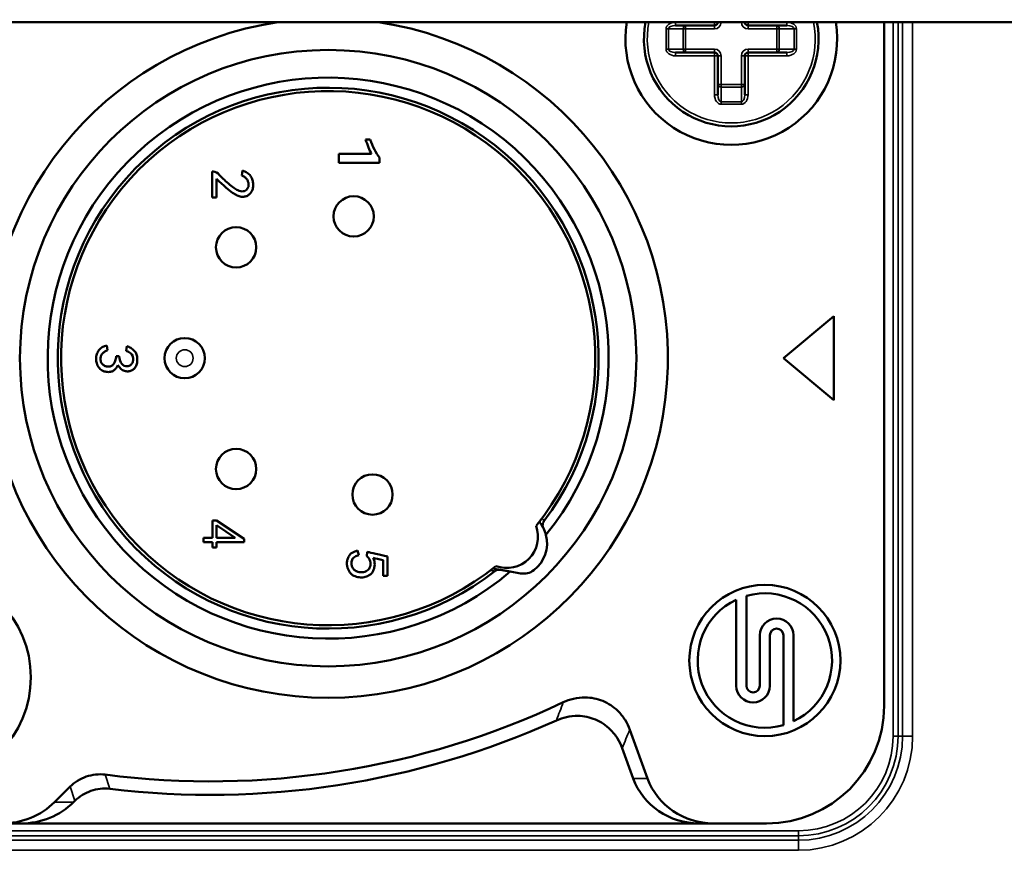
# Model space of a CAD drawing. Header units: millimetres. Extents: x 50 to 3176, y 50 to 2109.
# Tile 662 of 817: x 2378 to 2407, y 1012 to 1036. Entities that reach past the tile are written whole.
import ezdxf

# ---------------------------------------------------------------- set-up
doc = ezdxf.new("R2010")
doc.units = ezdxf.units.MM
doc.header["$LTSCALE"] = 10
for name, color, linetype, lineweight in [('Dimension (ISO)', 7, 'Continuous', 25), ('Visible (ISO)', 7, 'Continuous', 50), ('Visible Narrow (ISO)', 7, 'Continuous', 35)]:
    doc.layers.add(name, color=color, linetype=linetype, lineweight=lineweight)
doc.styles.add('Note Text (ANSI)', font='tahoma.ttf')
doc.dimstyles.new('Default (ISO)', dxfattribs={"dimscale": 10, "dimtxt": 1, "dimasz": 2.5, "dimexe": 3.175, "dimexo": 0, "dimgap": 0.762, "dimtad": 1, "dimrnd": 1e-08, "dimzin": 0, "dimdsep": 46, "dimtxsty": 'Note Text (ANSI)', "dimcen": 0.09, "dimdle": 10, "dimclrd": 1, "dimclre": 1, "dimclrt": 1, "dimazin": 0, "dimtfac": 3.5052, "dimtmove": 0, "dimatfit": 3, "dimfxl": 1, "dimtolj": 1, "dimtzin": 0, "dimlwd": -1, "dimlwe": -1, "dimarcsym": 0})

# ---------------------------------------------------------------- blocks, each defined once
blk = doc.blocks.new('*D13')
at = {"layer": 'Defpoints', "color": 0, "transparency": 16777216}
for p in [(2370.247, 1067.721), (2363.375, 1056.686)]:
    blk.add_point(p, dxfattribs=at)
at = {"layer": 'Dimension (ISO)', "color": 1, "transparency": 16777216}
for p, q in [((2383.462, 1088.942), (2521.218, 1310.149)), ((2363.375, 1056.686), (2370.247, 1067.721)), ((2350.159, 1035.464), (2336.944, 1014.243))]:
    blk.add_line(p, q, dxfattribs=at)
for points in [[(2379.925, 1091.145), (2386.999, 1086.74), (2370.247, 1067.721)], [(2346.622, 1037.667), (2353.696, 1033.262), (2363.375, 1056.686)]]:
    blk.add_solid(points, dxfattribs=at)
at = {"layer": 'Dimension (ISO)', "color": 1, "transparency": 16777216, "insert": (2422.55, 1190.872), "char_height": 10, "attachment_point": 1, "rotation": 58.0875, "style": 'Note Text (ANSI)'}
blk.add_mtext('\\A1;∅13.00 mm [∅0.512 in]', dxfattribs=at)

msp = doc.modelspace()

# ---------------------------------------------------------------- linework, layer by layer
at = {"layer": 'Visible (ISO)'}
for p, q in [((2551.3108, 1036.2033), (2182.3108, 1036.2033)), ((2403.3608, 1015.8533), (2403.3608, 1036.2033)), ((2398.3108, 1036.1033), (2397.1522, 1036.1033)), ((2400.4693, 1036.1033), (2399.3108, 1036.1033)), ((2397.1522, 1035.3033), (2398.3108, 1035.3033)), ((2399.3108, 1035.3033), (2400.4693, 1035.3033)), ((2398.4108, 1035.2033), (2398.4108, 1034.0447)), ((2399.2108, 1034.0447), (2399.2108, 1035.2033)), ((2388.0581, 1032.7168), (2387.9245, 1032.7168)), ((2387.1315, 1032.2807), (2387.1315, 1032.0168)), ((2388.1002, 1032.2807), (2387.1315, 1032.2807)), ((2388.3387, 1032.0168), (2388.3387, 1032.1754)), ((2383.361, 1031.7597), (2383.361, 1030.9901)), ((2383.3889, 1031.7597), (2383.361, 1031.7597)), ((2384.2382, 1031.6454), (2384.2592, 1031.7901)), ((2387.1315, 1032.0168), (2388.3387, 1032.0168)), ((2383.4873, 1030.9901), (2383.4873, 1031.5386)), ((2383.361, 1030.9901), (2383.4873, 1030.9901)), ((2401.8608, 1027.4533), (2400.3608, 1026.2033)), ((2401.8608, 1027.4533), (2401.8608, 1024.9533)), ((2380.2207, 1026.5762), (2380.2418, 1026.4391)), ((2380.7962, 1026.4237), (2380.8173, 1026.5609)), ((2380.5929, 1026.2637), (2380.5014, 1026.2637)), ((2400.3608, 1026.2033), (2401.8608, 1024.9533)), ((2383.3663, 1021.3688), (2383.3663, 1020.8553)), ((2383.4854, 1021.3688), (2383.3663, 1021.3688)), ((2383.4854, 1021.3688), (2384.3067, 1020.8288)), ((2383.4854, 1020.8553), (2383.4854, 1021.2288)), ((2384.0399, 1020.8553), (2383.4854, 1021.2288)), ((2383.0995, 1020.8553), (2383.0995, 1020.7288)), ((2383.3663, 1020.8553), (2383.0995, 1020.8553)), ((2383.0995, 1020.7288), (2383.3663, 1020.7288)), ((2383.3663, 1020.7288), (2383.3663, 1020.5688)), ((2384.0399, 1020.8553), (2383.4854, 1020.8553)), ((2383.4854, 1020.7288), (2384.3067, 1020.7288)), ((2383.4854, 1020.5688), (2383.4854, 1020.7288)), ((2384.3067, 1020.7288), (2384.3067, 1020.8288)), ((2383.3663, 1020.5688), (2383.4854, 1020.5688)), ((2387.687, 1020.474), (2387.7222, 1020.3429)), ((2387.9608, 1020.3136), (2387.9746, 1020.4375)), ((2388.5784, 1019.7235), (2388.5784, 1020.2992)), ((2388.452, 1020.1899), (2388.452, 1019.7235)), ((2388.452, 1019.7235), (2388.5784, 1019.7235)), ((2391.9314, 1019.9044), (2391.9314, 1019.9044)), ((2392.231, 1019.8516), (2392.5413, 1019.7969)), ((2398.9608, 1016.4533), (2398.9608, 1019.0137)), ((2399.2608, 1019.1262), (2399.2608, 1016.4533)), ((2399.6608, 1016.4533), (2399.6608, 1017.9533)), ((2399.9608, 1017.9533), (2399.9608, 1016.4533)), ((2400.3608, 1015.2804), (2400.3608, 1017.9533)), ((2400.6608, 1017.9533), (2400.6608, 1015.3929)), ((2396.3184, 1013.6925), (2395.7902, 1015.1438)), ((2395.5619, 1014.5957), (2395.8907, 1013.6925)), ((2379.1269, 1013.4484), (2378.6658, 1012.9873)), ((2379.2342, 1012.9873), (2379.2721, 1013.0252)), ((2377.1036, 1012.3533), (2377.672, 1012.3533)), ((2397.8536, 1012.3533), (2377.672, 1012.3533)), ((2397.8536, 1012.3533), (2398.2813, 1012.3533)), ((2398.2813, 1012.3533), (2399.8608, 1012.3533))]:
    msp.add_line(p, q, dxfattribs=at)
for centre, radius in [((2386.8108, 1026.2033), 9.1741), ((2387.5708, 1030.4233), 0.6), ((2384.0708, 1029.5033), 0.6), ((2382.5408, 1026.2033), 0.6), ((2384.0708, 1022.9033), 0.6), ((2388.1308, 1022.1433), 0.6), ((2374.8108, 1016.7033), 3.15), ((2399.8108, 1017.2033), 2.25)]:
    msp.add_circle(centre, radius, dxfattribs=at)
for centre, radius, start, end in [((2386.8108, 1026.2033), 10.1116, 98.52038, 81.47962), ((2398.8108, 1035.7033), 3.15, 170.8668, 9.1332), ((2398.8108, 1035.7033), 2.6, 168.91251, 11.08749), ((2398.3108, 1036.2033), 0.1, 270, 0), ((2399.3108, 1036.2033), 0.1, 180, 270), ((2398.3108, 1035.2033), 0.1, 0, 90), ((2399.3108, 1035.2033), 0.1, 90, 180), ((2386.8108, 1026.2033), 8.35, 320.93486, 310.47595), ((2386.8108, 1026.2033), 8.05, 322.95556, 308.05951), ((2386.8108, 1026.2033), 7.95, 321.1031, 308.8969), ((2392.1297, 1020.8843), 0.9279, 249.36825, 20.63175), ((2392.3257, 1020.6883), 1.0007, 307.15832, 14.62976), ((2392.6281, 1020.2893), 0.5, 260, 307.15832), ((2399.8108, 1017.2033), 2, 295.15066, 105.96201), ((2399.8108, 1017.2033), 2, 115.15066, 285.96201), ((2400.1608, 1017.9533), 0.5, 0, 180), ((2400.1608, 1017.9533), 0.2, 0, 180), ((2399.4608, 1016.4533), 0.5, 180, 0), ((2399.4608, 1016.4533), 0.2, 180, 0), ((2383.3108, 1038.2033), 24.5981, 262.67575, 295.26718), ((2399.8608, 1015.8533), 3.5, 270, 0), ((2383.3108, 1038.2033), 25, 263.10782, 294.31322)]:
    msp.add_arc(centre, radius, start, end, dxfattribs=at)
for centre, major_axis, ratio, start_param, end_param in [((2395.904, 1147.2567), (-7.4636, -115.2897), 0.0438901, 6.1718786, 6.2121839), ((2392.765, 1045.2313), (-3.9774, -13.387), 0.2287967, 5.9820285, 6.118275), ((2380.4555, 1036.0231), (3.7625, -4.8301), 0.077923, 5.9217022, 6.1327653), ((2347.272, 1015.3356), (-33.7218, -10.9216), 0.0704961, 3.1426603, 3.2294458), ((2393.2833, 1021.416), (-0.1596, -0.1238), 0.9946828, 6.0239331, 6.2731277), ((2399.2396, 1012.8999), (11.7998, -7.4265), 0.134839, 3.004652, 3.1333856), ((2405.5514, 1012.5963), (-18.0291, 7.6088), 0.0907193, 6.1676008, 6.3047069), ((2380.4999, 1015.6558), (-7.5282, -4.5844), 0.1669158, 3.0866562, 3.2080174), ((2203.8871, 1053.0763), (194.7227, -34.3489), 0.0000189, 6.0162111, 6.0205307), ((2397.8536, 1014.3533), (2.0797, 0), 0.9616683, 3.4782841, 4.712389), ((2398.2813, 1014.3533), (2.0797, 0), 0.9616683, 3.4782841, 4.712389), ((2377.1036, 1014.3533), (2.1388, 0), 0.9351131, 4.712389, 5.5313059), ((2377.672, 1014.3533), (2.1388, 0), 0.9351131, 4.712389, 5.531306)]:
    msp.add_ellipse(centre, major_axis=major_axis, ratio=ratio, start_param=start_param, end_param=end_param, dxfattribs=at)
for points in [[(2383.3889, 1031.7597), (2383.4593, 1031.7547), (2383.5222, 1031.719), (2383.5784, 1031.6529)], [(2384.2592, 1031.7901), (2384.313, 1031.7699), (2384.4064, 1031.7236), (2384.5009, 1031.6369), (2384.5567, 1031.5329), (2384.5728, 1031.4524), (2384.5751, 1031.4094)], [(2383.9611, 1031.1272), (2383.8603, 1031.1984), (2383.7025, 1031.3358), (2383.4873, 1031.5386)], [(2383.5784, 1031.6529), (2383.6347, 1031.5869), (2383.7222, 1031.5033), (2383.8417, 1031.4015)], [(2379.9858, 1026.4391), (2380.0394, 1026.5102), (2380.1177, 1026.5559), (2380.2207, 1026.5762)], [(2380.7472, 1025.822), (2380.6721, 1025.8423), (2380.6067, 1025.9005), (2380.5507, 1025.997)], [(2393.1225, 1021.2938), (2393.1575, 1021.2477), (2393.1895, 1021.1974), (2393.2174, 1021.1424)], [(2393.294, 1020.9411), (2393.2754, 1021.0114), (2393.2496, 1021.0792), (2393.2174, 1021.1424)], [(2387.9746, 1020.4375), (2388.0029, 1020.4279), (2388.2039, 1020.3815), (2388.5784, 1020.2992)], [(2388.452, 1020.1899), (2388.3257, 1020.2142), (2388.225, 1020.2384), (2388.1503, 1020.2627)]]:
    msp.add_open_spline(points, degree=3, dxfattribs=at)
for points, knots in [([(2384.4033, 1031.2415), (2384.4185, 1031.2619), (2384.4401, 1031.3055), (2384.4458, 1031.3822), (2384.4277, 1031.4613), (2384.3895, 1031.5367), (2384.3283, 1031.6019), (2384.2709, 1031.6327), (2384.2382, 1031.6454)], [0, 0, 0, 0, 0.1668428, 0.3336856, 0.5005283, 0.6673711, 0.8336856, 1, 1, 1, 1]), ([(2384.5751, 1031.4094), (2384.5776, 1031.3838), (2384.5792, 1031.3352), (2384.5737, 1031.2714), (2384.5567, 1031.2111), (2384.5252, 1031.1458), (2384.4855, 1031.0952), (2384.4437, 1031.0617), (2384.4075, 1031.0389), (2384.3667, 1031.021), (2384.3222, 1031.0101), (2384.2737, 1031.0059), (2384.2215, 1031.0078), (2384.1647, 1031.019), (2384.0817, 1031.0505), (2384.0115, 1031.0917), (2383.9611, 1031.1272)], [0, 0, 0, 0, 0.0996153, 0.1992306, 0.2998395, 0.4004484, 0.5007205, 0.5508565, 0.6009926, 0.6508814, 0.7007702, 0.7506591, 0.8005479, 0.8504109, 0.900274, 1, 1, 1, 1]), ([(2384.1191, 1031.2036), (2384.1847, 1031.1732), (2384.2956, 1031.1514), (2384.3727, 1031.2011), (2384.4033, 1031.2415)], [0, 0, 0, 0, 0.5020122, 1, 1, 1, 1]), ([(2380.8173, 1026.5609), (2380.8594, 1026.5457), (2380.9364, 1026.5092), (2381.0326, 1026.4388), (2381.1008, 1026.3459), (2381.1216, 1026.2637), (2381.1262, 1026.218)], [0, 0, 0, 0, 0.2496141, 0.4992282, 0.7496141, 1, 1, 1, 1]), ([(2380.2033, 1025.7952), (2380.1575, 1025.8014), (2380.0956, 1025.823), (2380.0266, 1025.8751), (2379.9807, 1025.9272), (2379.9434, 1025.987), (2379.9179, 1026.0497), (2379.9032, 1026.1162), (2379.8998, 1026.1876), (2379.9067, 1026.2586), (2379.9282, 1026.3453), (2379.9588, 1026.4036), (2379.9858, 1026.4391)], [0, 0, 0, 0, 0.1665396, 0.2498094, 0.3330792, 0.4166019, 0.5001247, 0.5836474, 0.6671701, 0.7503776, 0.833585, 1, 1, 1, 1]), ([(2380.2418, 1026.4391), (2380.2113, 1026.4289), (2380.156, 1026.4022), (2380.0989, 1026.3527), (2380.0638, 1026.304), (2380.0459, 1026.2633), (2380.0357, 1026.2186), (2380.0334, 1026.1683), (2380.0394, 1026.1185), (2380.0593, 1026.0607), (2380.0874, 1026.025), (2380.1121, 1026.0048)], [0, 0, 0, 0, 0.166271, 0.3325421, 0.4159743, 0.4994066, 0.5828388, 0.666271, 0.7497033, 0.8331355, 1, 1, 1, 1]), ([(2380.1121, 1026.0048), (2380.1368, 1025.9846), (2380.1763, 1025.9627), (2380.2337, 1025.9504), (2380.2805, 1025.9498), (2380.3261, 1025.9577), (2380.3786, 1025.9791), (2380.431, 1026.0252), (2380.475, 1026.1182), (2380.4945, 1026.2104), (2380.5014, 1026.2637)], [0, 0, 0, 0, 0.1661666, 0.2492499, 0.3323332, 0.4154547, 0.4985763, 0.6648193, 0.8324097, 1, 1, 1, 1]), ([(2380.5929, 1026.2637), (2380.6021, 1026.157), (2380.6549, 1026.0036), (2380.7669, 1025.9616), (2380.835, 1025.9666)], [0, 0, 0, 0, 0.5010498, 1, 1, 1, 1]), ([(2381.1262, 1026.218), (2381.1308, 1026.1723), (2381.1303, 1026.0869), (2381.0992, 1025.9741), (2381.0504, 1025.8998), (2380.9996, 1025.8569), (2380.9397, 1025.8237), (2380.8563, 1025.8035), (2380.7847, 1025.8118), (2380.7472, 1025.822)], [0, 0, 0, 0, 0.1666667, 0.3333333, 0.5, 0.5833333, 0.6666667, 0.8333333, 1, 1, 1, 1]), ([(2380.835, 1025.9666), (2380.8689, 1025.9691), (2380.9128, 1025.9835), (2380.9571, 1026.0232), (2380.9839, 1026.0646), (2381.0021, 1026.1119), (2381.0122, 1026.1754), (2381.0046, 1026.2255), (2380.993, 1026.2598)], [0, 0, 0, 0, 0.2496835, 0.3745253, 0.4993671, 0.6245253, 0.7496835, 1, 1, 1, 1]), ([(2380.5507, 1025.997), (2380.5366, 1025.9614), (2380.5013, 1025.8989), (2380.4281, 1025.828), (2380.3314, 1025.7887), (2380.2488, 1025.7889), (2380.2033, 1025.7952)], [0, 0, 0, 0, 0.2491281, 0.4982562, 0.7491281, 1, 1, 1, 1]), ([(2393.236, 1021.3537), (2393.2213, 1021.3342), (2393.21, 1021.3113), (2393.1967, 1021.265), (2393.1948, 1021.2417), (2393.1977, 1021.1933), (2393.2053, 1021.1662), (2393.2174, 1021.1424)], [0.110596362, 0.110596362, 0.110596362, 0.110596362, 0.11791695, 0.11791695, 0.125237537, 0.125237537, 0.135346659, 0.135346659, 0.135346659, 0.135346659]), ([(2388.1503, 1020.2627), (2388.1666, 1020.2263), (2388.1906, 1020.1559), (2388.1993, 1020.058), (2388.1884, 1019.9807), (2388.1716, 1019.9207), (2388.1484, 1019.8611), (2388.1107, 1019.7966), (2388.0497, 1019.7464), (2387.9811, 1019.7132), (2387.9156, 1019.6888), (2387.8468, 1019.6763), (2387.7715, 1019.6745), (2387.6935, 1019.6842), (2387.6121, 1019.707), (2387.5367, 1019.7431), (2387.4779, 1019.7945), (2387.4312, 1019.8592), (2387.3934, 1019.9362), (2387.3742, 1020.0116), (2387.3694, 1020.078), (2387.3701, 1020.1314), (2387.3771, 1020.1858), (2387.3977, 1020.2557), (2387.4249, 1020.3064), (2387.4484, 1020.3392)], [0, 0, 0, 0, 0.0502517, 0.1005033, 0.150755, 0.1758809, 0.2010067, 0.250908, 0.3008094, 0.3504401, 0.4000707, 0.4496046, 0.4991385, 0.5489892, 0.5988399, 0.648961, 0.699082, 0.7494142, 0.7997464, 0.8498098, 0.8748415, 0.8998732, 0.9249049, 0.9499366, 1, 1, 1, 1]), ([(2387.5116, 1020.1681), (2387.5047, 1020.1268), (2387.5025, 1020.0707), (2387.5159, 1020.0078), (2387.535, 1019.9667), (2387.56, 1019.9313), (2387.5972, 1019.8911), (2387.6759, 1019.8409), (2387.7594, 1019.827), (2387.8203, 1019.8294)], [0, 0, 0, 0, 0.16666, 0.24999, 0.33332, 0.4168878, 0.5004555, 0.6675911, 1, 1, 1, 1]), ([(2387.8203, 1019.8294), (2387.8507, 1019.8306), (2387.9066, 1019.8401), (2387.9776, 1019.8775), (2388.0311, 1019.932), (2388.0726, 1020.021), (2388.073, 1020.1036), (2388.0588, 1020.1643)], [0, 0, 0, 0, 0.1661343, 0.3322686, 0.4990506, 0.6658327, 1, 1, 1, 1]), ([(2391.9314, 1019.9044), (2391.9228, 1019.906), (2391.9139, 1019.9069), (2391.8847, 1019.9081), (2391.8614, 1019.9058), (2391.8154, 1019.8917), (2391.7926, 1019.88), (2391.7734, 1019.8649)], [0.018260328, 0.018260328, 0.018260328, 0.018260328, 0.021467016, 0.021467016, 0.028787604, 0.028787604, 0.036108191, 0.036108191, 0.036108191, 0.036108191]), ([(2393.8102, 1015.9586), (2393.9082, 1016.0048), (2394.0107, 1016.0408), (2394.2296, 1016.0918), (2394.3456, 1016.1048), (2394.6414, 1016.102), (2394.8183, 1016.0666), (2395.1502, 1015.9301), (2395.3009, 1015.8306), (2395.5129, 1015.6243), (2395.586, 1015.5335), (2395.7056, 1015.3434), (2395.7531, 1015.2457), (2395.7902, 1015.1438)], [0.000001, 0.000001, 0.000001, 0.000001, 0.03251031, 0.03251031, 0.06743407, 0.06743407, 0.12128632, 0.12128632, 0.17518372, 0.17518372, 0.21006498, 0.21006498, 0.24257553, 0.24257553, 0.24257553, 0.24257553]), ([(2395.5619, 1014.5957), (2395.5256, 1014.6957), (2395.4791, 1014.7917), (2395.3625, 1014.9785), (2395.2914, 1015.0679), (2395.0826, 1015.2744), (2394.9326, 1015.3753), (2394.6014, 1015.5148), (2394.4246, 1015.5517), (2394.1309, 1015.5569), (2394.0172, 1015.5453), (2393.802, 1015.4982), (2393.7008, 1015.4644), (2393.6039, 1015.4206)], [0.000001, 0.000001, 0.000001, 0.000001, 0.03191337, 0.03191337, 0.06607952, 0.06607952, 0.12004512, 0.12004512, 0.17396687, 0.17396687, 0.20817342, 0.20817342, 0.24008567, 0.24008567, 0.24008567, 0.24008567]), ([(2379.1269, 1013.4483), (2379.1948, 1013.5158), (2379.2705, 1013.575), (2379.352, 1013.6251), (2379.4334, 1013.6751), (2379.5203, 1013.7159), (2379.6108, 1013.7467), (2379.701, 1013.7774), (2379.7946, 1013.7982), (2379.8893, 1013.8083), (2379.9843, 1013.8184), (2380.0802, 1013.8177), (2380.1749, 1013.8059)], [-0.11460817, -0.11460817, -0.11460817, -0.11460817, -0.0859002, -0.0859002, -0.0859002, -0.05724559, -0.05724559, -0.05724559, -0.02864747, -0.02864747, -0.02864747, -0.00000422, -0.00000422, -0.00000422, -0.00000422]), ([(2380.3107, 1013.3839), (2380.2165, 1013.395), (2380.1212, 1013.395), (2380.0269, 1013.3844), (2379.9328, 1013.3738), (2379.8399, 1013.3527), (2379.7504, 1013.3217), (2379.6611, 1013.2908), (2379.5752, 1013.2502), (2379.4948, 1013.2005), (2379.4142, 1013.1507), (2379.3394, 1013.0919), (2379.2722, 1013.0252)], [-0.11366528, -0.11366528, -0.11366528, -0.11366528, -0.08520213, -0.08520213, -0.08520213, -0.05678145, -0.05678145, -0.05678145, -0.02842066, -0.02842066, -0.02842066, -0.00000528, -0.00000528, -0.00000528, -0.00000528])]:
    msp.add_open_spline(points, degree=3, knots=knots, dxfattribs=at)
msp.add_rational_spline([(2391.9314, 1019.9044), (2392.0791, 1019.8784), (2392.231, 1019.8516)], [1.02626667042, 1.0243551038, 1.02209821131], degree=2, dxfattribs=at)
at = {"layer": 'Visible Narrow (ISO)'}
for p, q in [((2397.1522, 1036.1033), (2397.1522, 1036.2033)), ((2398.3108, 1036.2033), (2398.3108, 1036.1033)), ((2399.3108, 1036.1033), (2399.3108, 1036.2033)), ((2400.4693, 1036.2033), (2400.4693, 1036.1033)), ((2403.6285, 1014.9533), (2403.6285, 1036.2033)), ((2403.7784, 1036.2033), (2403.7784, 1014.9533)), ((2403.9103, 1014.9533), (2403.9103, 1036.2033)), ((2404.2103, 1036.2033), (2404.2103, 1014.9533)), ((2396.8693, 1035.4033), (2396.8693, 1036.0033)), ((2396.8693, 1036.0033), (2396.9401, 1036.0033)), ((2396.9401, 1036.0033), (2396.9401, 1035.4033)), ((2397.3815, 1036.0033), (2396.9401, 1036.0033)), ((2397.3815, 1035.4033), (2397.3815, 1036.0033)), ((2397.3815, 1036.0033), (2397.4522, 1036.0033)), ((2397.4522, 1036.1033), (2397.4522, 1036.0033)), ((2398.3108, 1036.0033), (2397.4522, 1036.0033)), ((2397.4522, 1036.0033), (2397.4522, 1035.4033)), ((2398.3108, 1036.0033), (2398.3108, 1036.1033)), ((2399.3108, 1036.1033), (2399.3108, 1036.0033)), ((2400.1693, 1036.0033), (2399.3108, 1036.0033)), ((2400.1693, 1036.0033), (2400.1693, 1036.1033)), ((2400.1693, 1035.4033), (2400.1693, 1036.0033)), ((2400.1693, 1036.0033), (2400.2401, 1036.0033)), ((2400.6815, 1036.0033), (2400.2401, 1036.0033)), ((2400.2401, 1036.0033), (2400.2401, 1035.4033)), ((2400.6815, 1036.0033), (2400.7522, 1036.0033)), ((2400.6815, 1035.4033), (2400.6815, 1036.0033)), ((2400.7522, 1036.0033), (2400.7522, 1035.4033)), ((2396.9401, 1035.4033), (2396.8693, 1035.4033)), ((2396.9401, 1035.4033), (2397.3815, 1035.4033)), ((2397.1522, 1035.2033), (2397.1522, 1035.3033)), ((2397.4522, 1035.4033), (2397.3815, 1035.4033)), ((2397.4522, 1035.4033), (2398.3108, 1035.4033)), ((2397.4522, 1035.4033), (2397.4522, 1035.3033)), ((2398.3108, 1035.3033), (2398.3108, 1035.4033)), ((2398.3108, 1035.3033), (2398.3108, 1035.2033)), ((2399.3108, 1035.4033), (2400.1693, 1035.4033)), ((2399.3108, 1035.4033), (2399.3108, 1035.3033)), ((2399.3108, 1035.2033), (2399.3108, 1035.3033)), ((2400.1693, 1035.3033), (2400.1693, 1035.4033)), ((2400.2401, 1035.4033), (2400.1693, 1035.4033)), ((2400.2401, 1035.4033), (2400.6815, 1035.4033)), ((2400.4693, 1035.3033), (2400.4693, 1035.2033)), ((2400.7522, 1035.4033), (2400.6815, 1035.4033)), ((2398.3108, 1035.2033), (2397.1522, 1035.2033)), ((2398.3108, 1034.0447), (2398.3108, 1035.2033)), ((2398.3108, 1035.2033), (2398.4108, 1035.2033)), ((2398.5108, 1035.2033), (2398.4108, 1035.2033)), ((2398.5108, 1035.2033), (2398.5108, 1034.3447)), ((2399.1108, 1034.3447), (2399.1108, 1035.2033)), ((2399.2108, 1035.2033), (2399.1108, 1035.2033)), ((2399.2108, 1035.2033), (2399.3108, 1035.2033)), ((2400.4693, 1035.2033), (2399.3108, 1035.2033)), ((2399.3108, 1035.2033), (2399.3108, 1034.0447)), ((2398.4108, 1034.3447), (2398.5108, 1034.3447)), ((2398.5108, 1034.3447), (2399.1108, 1034.3447)), ((2398.5108, 1034.274), (2398.5108, 1034.3447)), ((2399.1108, 1034.274), (2398.5108, 1034.274)), ((2398.5108, 1034.274), (2398.5108, 1033.8326)), ((2399.1108, 1034.3447), (2399.2108, 1034.3447)), ((2399.1108, 1034.3447), (2399.1108, 1034.274)), ((2399.1108, 1033.8326), (2399.1108, 1034.274)), ((2398.4108, 1034.0447), (2398.3108, 1034.0447)), ((2398.5108, 1033.8326), (2399.1108, 1033.8326)), ((2398.5108, 1033.7619), (2398.5108, 1033.8326)), ((2399.1108, 1033.8326), (2399.1108, 1033.7619)), ((2399.3108, 1034.0447), (2399.2108, 1034.0447)), ((2399.1108, 1033.7619), (2398.5108, 1033.7619)), ((2403.6285, 1014.9533), (2403.7784, 1014.9533)), ((2403.7784, 1014.9533), (2403.9103, 1014.9533)), ((2404.2103, 1014.9533), (2403.9104, 1014.9533)), ((2380.3107, 1013.3839), (2380.1749, 1013.8059)), ((2396.3184, 1013.6925), (2395.8907, 1013.6925)), ((2379.1269, 1013.4483), (2379.2722, 1013.0252)), ((2379.2342, 1012.9873), (2378.6658, 1012.9873)), ((2372.8108, 1012.1356), (2400.8108, 1012.1356)), ((2400.8108, 1011.9856), (2400.8108, 1012.1356)), ((2400.8108, 1011.9856), (2372.8108, 1011.9856)), ((2372.8108, 1011.8537), (2400.8108, 1011.8537)), ((2400.8108, 1011.8537), (2400.8108, 1011.9856)), ((2400.8108, 1011.8537), (2400.8108, 1011.5537)), ((2400.8108, 1011.5537), (2372.8108, 1011.5537))]:
    msp.add_line(p, q, dxfattribs=at)
for centre, radius, start, end in [((2398.8108, 1035.7033), 2.5, 168.46304, 11.53696), ((2398.3108, 1036.2033), 0.2, 270, 0), ((2399.3108, 1036.2033), 0.2, 180, 270), ((2398.3108, 1035.2033), 0.2, 0, 90), ((2399.3108, 1035.2033), 0.2, 90, 180), ((2382.5408, 1026.2033), 0.2505, 89.99959, 180), ((2382.5408, 1026.2033), 0.2505, 180, 270), ((2382.5408, 1026.2033), 0.2505, 0, 89.99959), ((2382.5408, 1026.2033), 0.2505, 270, 0), ((2400.8108, 1014.9533), 3.3995, 270, 0), ((2400.8108, 1014.9533), 3.0996, 270, 0), ((2400.8108, 1014.9533), 2.8177, 270, 0), ((2400.8108, 1014.9533), 2.9677, 270, 0)]:
    msp.add_arc(centre, radius, start, end, dxfattribs=at)
for centre, major_axis, ratio, start_param, end_param in [((2397.1525, 1036.0031), (-0.2831, 0.0004), 0.7071819, 4.714229, 6.28392), ((2400.4691, 1036.0031), (0.2831, 0.0004), 0.7071835, 6.2824046, 7.8520412), ((2397.1524, 1036.0032), (-0.2123, 0.0001), 0.4714906, 4.7133845, 6.2831186), ((2397.4522, 1036.0033), (0, 0.1), 0.7071068, 0.0000029, 1.570801), ((2400.1693, 1036.0033), (0, 0.1), 0.7071068, 4.7123802, 6.2831786), ((2400.4691, 1036.0032), (-0.2124, -0.0001), 0.4714285, 3.1415173, 4.7110707), ((2397.1525, 1035.4035), (0.2831, 0.0004), 0.7071835, 3.140812, 4.7104486), ((2397.1524, 1035.4034), (-0.2124, -0.0001), 0.4714285, 6.2831099, 7.8526634), ((2397.4522, 1035.4033), (0, -0.1), 0.7071068, 4.7123802, 6.2831786), ((2400.1693, 1035.4033), (0, -0.1), 0.7071068, 0.0000029, 1.570801), ((2400.4691, 1035.4035), (-0.2831, 0.0004), 0.7071819, 1.5726364, 3.1423273), ((2400.4692, 1035.4034), (-0.2123, 0.0001), 0.4714906, 1.5717918, 3.141526), ((2398.5108, 1034.3447), (-0.1, 0), 0.7071068, 0.0000029, 1.570801), ((2399.1108, 1034.3447), (0.1, 0), 0.7071068, 4.7123802, 6.2831786), ((2398.511, 1034.045), (0.0004, 0.2831), 0.7071819, 1.5726364, 3.1423273), ((2398.5109, 1034.0449), (0.0001, 0.2123), 0.4714906, 1.5717918, 3.141526), ((2399.1105, 1034.045), (-0.0004, 0.2831), 0.7071835, 3.140812, 4.7104486), ((2399.1107, 1034.0449), (-0.0001, 0.2124), 0.4714285, 3.1415173, 4.7110707), ((2205.2636, 1341.4772), (170.6205, -347.5712), 0.270989, 0.2443829, 0.2485329), ((2249.3764, 1340.9235), (126.6406, -347.9422), 0.258819, 0.2721338, 0.2764907)]:
    msp.add_ellipse(centre, major_axis=major_axis, ratio=ratio, start_param=start_param, end_param=end_param, dxfattribs=at)
for points in [[(2393.2364, 1021.3541), (2393.2192, 1021.3867), (2393.2012, 1021.4183), (2393.182, 1021.4483)], [(2391.6401, 1019.8882), (2391.684, 1019.8798), (2391.7282, 1019.8719), (2391.7718, 1019.8637)]]:
    msp.add_open_spline(points, degree=3, dxfattribs=at)

# ---------------------------------------------------------------- dimensions: what is measured, and where the dimension line sits
at = {"layer": 'Dimension (ISO)', "color": 1, "true_color": 0xff0000}
dim = msp.add_diameter_dim_2p(p1=(2363.3747, 1056.6857), p2=(2370.2468, 1067.7208), text='<> mm [∅0.512 in]', dimstyle='Default (ISO)', override={"dimgap": 0.762, "dimdec": 2, "dimlfac": 1, "dimpost": '', "dimtol": 0, "dimlim": 0, "dimtp": 0, "dimtm": 0, "dimtdec": 2, "dimatfit": 2}, dxfattribs=at)
dim.commit()
dim.dimension.update_dxf_attribs({"geometry": '*D13', "text_midpoint": (2478.6567, 1241.8042), "dimtype": 163})

doc.saveas('drawing.dxf')
